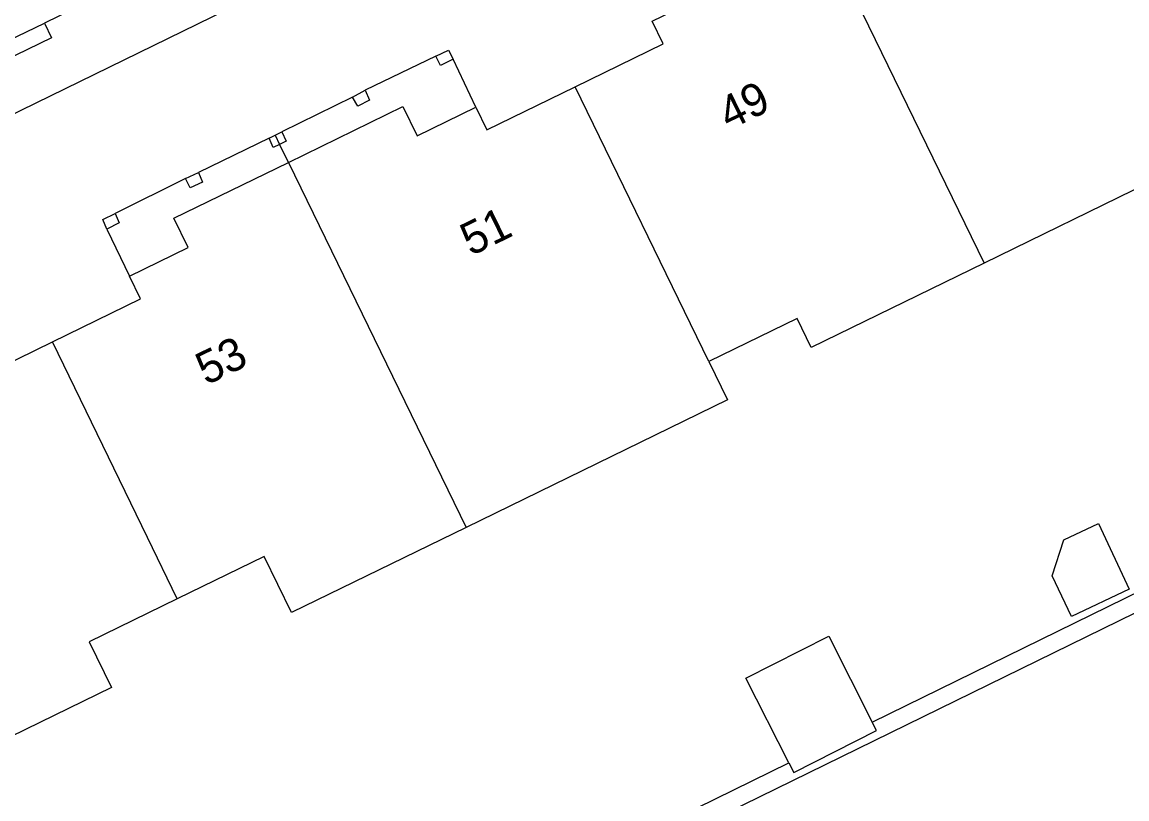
# Model space of a CAD drawing. Extents: x 160457 to 162082, y 388340 to 389736.
# Drawn here: x 161368.93 to 161402.72, y 388969.01 to 388992.78 of the extents above; entities that cross this region are included whole.
import ezdxf

# ---------------------------------------------------------------- set-up
doc = ezdxf.new("R2010")
doc.units = 0
for name, color, linetype in [('IMGEO_Erf', 7, 'Continuous'), ('IMGEO_Pand', 7, 'Continuous'), ('IMGEO_Pand_nummerreeks', 7, 'Continuous'), ('IMGEO_Pand_overbouw', 7, 'Continuous'), ('IMGEO_Voetpad_open', 7, 'Continuous'), ('IMGEO_Waterloop', 7, 'Continuous')]:
    doc.layers.add(name, color=color, linetype=linetype)

msp = doc.modelspace()

# ---------------------------------------------------------------- linework, layer by layer
at = {"layer": 'IMGEO_Erf'}
for points in [[(161394.935, 388971.363), (161403.194, 388975.411), (161417.255, 388982.287), (161430.581, 388988.763), (161441.558, 388994.091), (161464.602, 389005.476), (161468.194, 389008.057)], [(161343.049, 388945.934), (161365.499, 388956.622), (161371.124, 388959.504), (161384.506, 388966.25), (161392.385, 388970.112)]]:
    msp.add_lwpolyline(points, dxfattribs=at)
at = {"layer": 'IMGEO_Pand'}
for points in [[(161385.842, 388990.802), (161388.536, 388992.118), (161388.198, 388992.81), (161389.994, 388993.687), (161389.556, 388994.585), (161393.058, 388996.295)], [(161393.058, 388996.295), (161398.36, 388985.405)], [(161381.588, 388991.734), (161381.973, 388991.923), (161382.119, 388991.646), (161381.728, 388991.448), (161381.588, 388991.734)], [(161377.072, 388988.488), (161380.575, 388990.199), (161381.014, 388989.301), (161382.81, 388990.178), (161383.148, 388989.486), (161385.842, 388990.802)], [(161389.937, 388982.393), (161385.842, 388990.802)], [(161379.554, 388990.387), (161379.196, 388990.207), (161379.038, 388990.48), (161379.423, 388990.697), (161379.554, 388990.387)], [(161376.666, 388989.321), (161376.872, 388989.424), (161377.01, 388989.134), (161376.806, 388989.035)], [(161376.806, 388989.035), (161376.613, 388988.941), (161376.484, 388989.229), (161376.666, 388989.321)], [(161376.666, 388989.321), (161376.806, 388989.035)], [(161369.857, 388982.995), (161372.551, 388984.311), (161372.214, 388985.002), (161374.01, 388985.879), (161373.571, 388986.777), (161377.072, 388988.488)], [(161377.072, 388988.488), (161382.51, 388977.321)], [(161374.445, 388987.88), (161374.066, 388987.707), (161373.927, 388987.989), (161374.325, 388988.182), (161374.445, 388987.88)], [(161407.142, 388987.806), (161404.115, 388986.324), (161403.368, 388987.851), (161398.36, 388985.405)], [(161371.524, 388986.441), (161371.393, 388986.74), (161371.774, 388986.927), (161371.899, 388986.634), (161371.524, 388986.441)], [(161398.36, 388985.405), (161393.069, 388982.821), (161392.635, 388983.71), (161389.937, 388982.393)], [(161361.088, 388980.68), (161364.591, 388982.391), (161365.029, 388981.493), (161366.825, 388982.371), (161367.163, 388981.679), (161369.857, 388982.995)], [(161373.674, 388975.133), (161372.762, 388977.009), (161369.857, 388982.995)], [(161389.937, 388982.393), (161390.506, 388981.224), (161382.51, 388977.321)], [(161382.51, 388977.321), (161377.168, 388974.713), (161376.33, 388976.429), (161373.674, 388975.133)], [(161401.851, 388977.437), (161402.795, 388975.425), (161401.028, 388974.595), (161400.443, 388975.841), (161400.795, 388976.942), (161401.851, 388977.437)], [(161373.674, 388975.133), (161370.982, 388973.819), (161371.664, 388972.422), (161366.372, 388969.838)], [(161392.385, 388970.112), (161391.07, 388972.704), (161393.603, 388973.989), (161394.935, 388971.363)], [(161392.385, 388970.112), (161392.534, 388969.818), (161395.067, 388971.103), (161394.935, 388971.363)]]:
    msp.add_lwpolyline(points, dxfattribs=at)
at = {"layer": 'IMGEO_Pand_overbouw'}
for points in [[(161381.588, 388991.734), (161379.423, 388990.697), (161379.554, 388990.387), (161379.196, 388990.207), (161379.038, 388990.48), (161376.872, 388989.424), (161377.01, 388989.134), (161376.806, 388989.035), (161377.072, 388988.488), (161380.575, 388990.199), (161381.014, 388989.301), (161382.81, 388990.178), (161382.119, 388991.646), (161381.728, 388991.448)], [(161376.484, 388989.229), (161374.325, 388988.182), (161374.445, 388987.88), (161374.066, 388987.707), (161373.927, 388987.989), (161371.774, 388986.927), (161371.899, 388986.634), (161371.524, 388986.441), (161372.217, 388985.004), (161374.01, 388985.879), (161373.571, 388986.777), (161377.072, 388988.488), (161376.806, 388989.035), (161376.613, 388988.941)]]:
    msp.add_lwpolyline(points, close=True, dxfattribs=at)
at = {"layer": 'IMGEO_Voetpad_open'}
for points in [[(161318.894, 388965.654), (161389.161, 389000), (161395.21, 389002.956)], [(161378.294, 388996.997), (161369.611, 388992.748)], [(161369.611, 388992.748), (161369.829, 388992.299), (161362.533, 388988.761), (161362.315, 388989.21)], [(161368.514, 388992.216), (161369.611, 388992.748)]]:
    msp.add_lwpolyline(points, dxfattribs=at)
at = {"layer": 'IMGEO_Waterloop'}
msp.add_lwpolyline([(161302.804, 388926.133), (161304.371, 388926.41), (161335.496, 388941.655), (161335.994, 388941.899), (161417.487, 388981.813), (161454.619, 389000), (161464.977, 389005.073), (161468.465, 389007.494)], dxfattribs=at)

# ---------------------------------------------------------------- texts
at = {"layer": 'IMGEO_Pand_nummerreeks'}
for s, p in [('49', (161390.549, 388989.463)), ('51', (161382.656, 388985.609)), ('53', (161374.561, 388981.655))]:
    msp.add_text(s, height=1, rotation=26.029, dxfattribs=at).set_placement(p)

doc.saveas('drawing.dxf')
